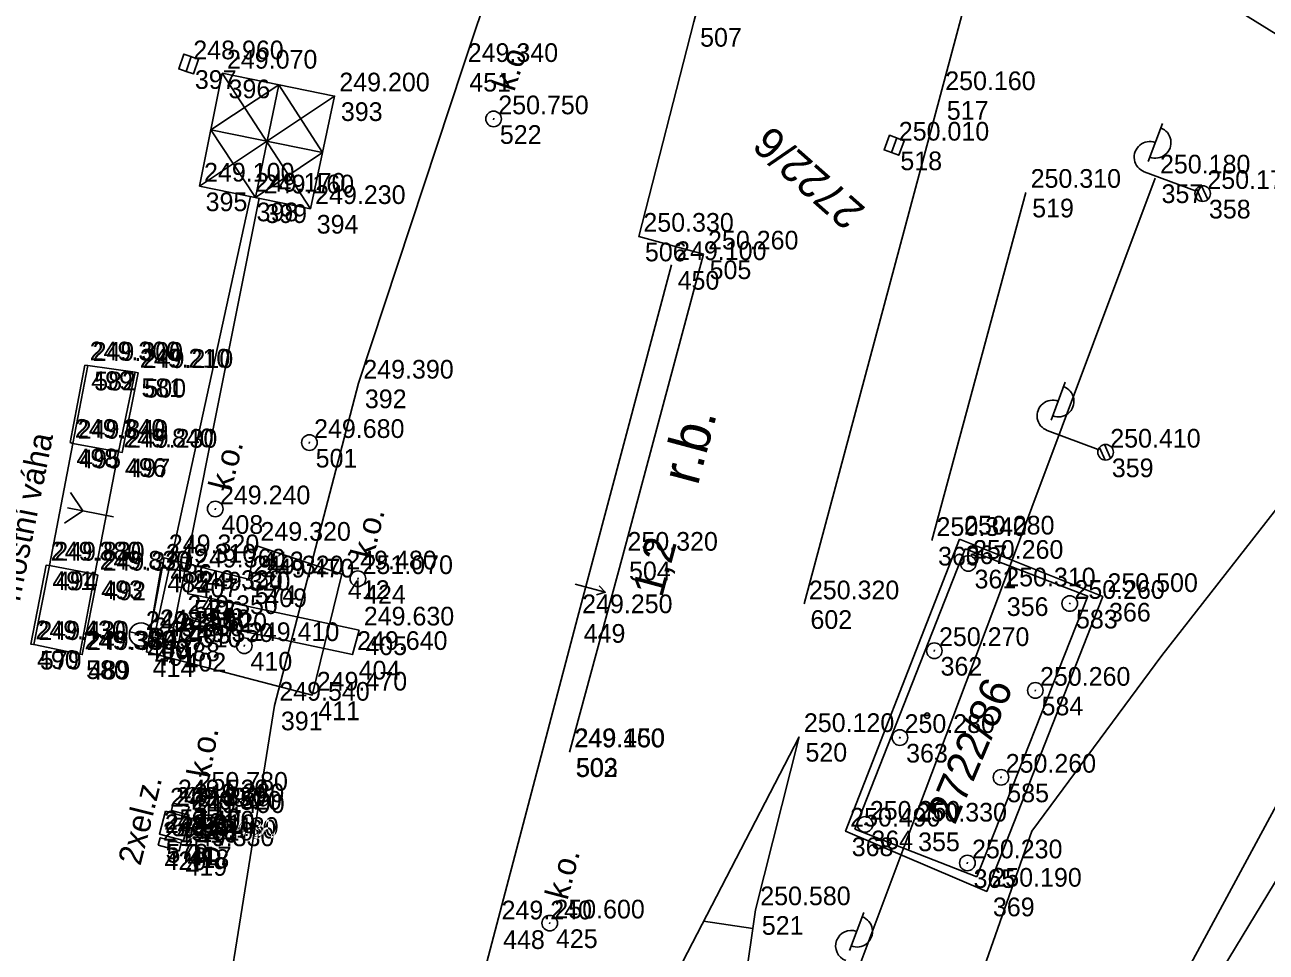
# Model space of a CAD drawing. Extents: x -496688 to -495455, y -1089309 to -1088026.
# Drawn here: x -495929.5 to -495849.8, y -1088465.4 to -1088405.9 of the extents above; entities that cross this region are included whole.
import ezdxf

# ---------------------------------------------------------------- set-up
doc = ezdxf.new("R2010")
doc.units = 0
for name, color, linetype in [('Vrstva 1', 7, 'Continuous'), ('Vrstva 12', 7, 'Continuous'), ('Vrstva 13', 7, 'Continuous'), ('Vrstva 16', 7, 'Continuous'), ('Vrstva 23', 7, 'Continuous'), ('Vrstva 25', 7, 'Continuous'), ('Vrstva 36', 7, 'Continuous'), ('Vrstva 43', 7, 'Continuous'), ('Vrstva 47', 7, 'Continuous'), ('Vrstva 48', 7, 'Continuous'), ('Vrstva 49', 7, 'Continuous'), ('Vrstva 50', 7, 'Continuous'), ('Vrstva 53', 7, 'Continuous'), ('Vrstva 55', 7, 'Continuous'), ('Vrstva 57', 7, 'Continuous'), ('Vrstva 59', 7, 'Continuous'), ('Vrstva 60', 7, 'Continuous'), ('Vrstva 61', 7, 'Continuous')]:
    doc.layers.add(name, color=color, linetype=linetype)

msp = doc.modelspace()

# ---------------------------------------------------------------- linework, layer by layer
at = {"layer": 'Vrstva 1'}
for points in [[(-495901.33, -1088408.59), (-495899.4, -1088402.81), (-495889.59, -1088373.46)], [(-495914.16, -1088547.62), (-495915.87, -1088534.73), (-495917.69, -1088511.79), (-495918.04, -1088490.55), (-495917.92, -1088485.26), (-495916.89, -1088471.27), (-495913.42, -1088449.6), (-495908.03, -1088428.92), (-495901.33, -1088408.59)], [(-495878.64, -1088473.63), (-495872.53, -1088457.36), (-495866.84, -1088442.26), (-495856.91, -1088415.75)], [(-495899.16, -1088463.64), (-495893.99, -1088443.98), (-495887.96, -1088421.31)], [(-495912.37, -1088546.78), (-495912.59, -1088534.5), (-495911.63, -1088519.31), (-495909.49, -1088504.68), (-495906.82, -1088492.71), (-495905.79, -1088488.85), (-495899.16, -1088463.64)]]:
    msp.add_lwpolyline(points, dxfattribs=at)
at = {"layer": 'Vrstva 12'}
msp.add_line((-495894.133, -1088441.816), (-495892.203, -1088442.339), dxfattribs=at)
for points in [[(-495894.5, -1088452.6), (-495891.08, -1088439.97), (-495885.91, -1088420.63), (-495890.06, -1088419.49), (-495886.52, -1088405.71), (-495885.08, -1088400.3), (-495876.85, -1088387.65)], [(-495925.4, -1088427.78), (-495926.36, -1088432.78), (-495927.86, -1088440.61), (-495924.95, -1088441.18), (-495923.43, -1088433.33), (-495922.37, -1088428.21)], [(-495925.59, -1088427.75), (-495925.4, -1088427.78), (-495922.37, -1088428.21), (-495922.18, -1088428.24), (-495923.2, -1088433.36), (-495923.43, -1088433.33), (-495926.36, -1088432.78), (-495926.54, -1088432.72), (-495925.59, -1088427.75)], [(-495924.95, -1088441.18), (-495924.76, -1088441.25), (-495925.77, -1088446.34), (-495925.92, -1088446.31), (-495928.88, -1088445.7), (-495929.07, -1088445.66), (-495928.09, -1088440.6), (-495928.09, -1088440.6), (-495927.86, -1088440.61), (-495928.88, -1088445.7)], [(-495908, -1088444.77), (-495908.43, -1088446.34), (-495919.317, -1088444.033), (-495919.61, -1088445.83), (-495921.51, -1088445.46), (-495920.7, -1088440.74), (-495918.829, -1088441.046), (-495919, -1088442.43), (-495918.51, -1088442.53), (-495908, -1088444.77)], [(-495925.92, -1088446.31), (-495924.95, -1088441.18)], [(-495892.764, -1088442.498), (-495892.203, -1088442.339), (-495892.607, -1088441.919)], [(-495920.43, -1088456.4), (-495918.88, -1088456.81), (-495919.27, -1088458.28), (-495920.82, -1088457.87), (-495920.43, -1088456.4)]]:
    msp.add_lwpolyline(points, dxfattribs=at)
at = {"layer": 'Vrstva 13'}
msp.add_lwpolyline([(-495865.21, -1088416.67), (-495871.25, -1088439.02)], dxfattribs=at)
at = {"layer": 'Vrstva 16'}
for points in [[(-495863.67, -1088384.17), (-495870.69, -1088410.4), (-495879.44, -1088443.09)], [(-495921.08, -1088444.95), (-495914.98, -1088416.92)], [(-495914.42, -1088417.03), (-495920.01, -1088445.16)]]:
    msp.add_lwpolyline(points, dxfattribs=at)
at = {"layer": 'Vrstva 23'}
for p, q in [((-495838.95, -1088412.85), (-495854.72, -1088403.04)), ((-495876.19, -1088457.55), (-495869.12, -1088439.55)), ((-495869.12, -1088439.55), (-495861.24, -1088442.59)), ((-495861.24, -1088442.59), (-495868.37, -1088460.6)), ((-495868.37, -1088460.6), (-495876.19, -1088457.55))]:
    msp.add_line(p, q, dxfattribs=at)
for points in [[(-495918.25, -1088416.27), (-495911.12, -1088417.71), (-495909.57, -1088410.48), (-495916.78, -1088409.02), (-495918.25, -1088416.27)], [(-495916.78, -1088409.02), (-495911.12, -1088417.71)], [(-495913.147, -1088409.755), (-495917.515, -1088412.645)], [(-495914.65, -1088417), (-495913.147, -1088409.755)], [(-495910.345, -1088414.095), (-495913.147, -1088409.755)], [(-495918.25, -1088416.27), (-495909.57, -1088410.48)], [(-495914.65, -1088417), (-495917.515, -1088412.645)], [(-495910.345, -1088414.095), (-495917.515, -1088412.645)], [(-495914.65, -1088417), (-495910.345, -1088414.095)], [(-495914.63, -1088439.33), (-495909.12, -1088441.17), (-495911.02, -1088448.95), (-495921.65, -1088446.17), (-495921.51, -1088445.46), (-495920.51, -1088440.13), (-495915.1, -1088441.49), (-495914.63, -1088439.33)], [(-495869.48, -1088438.93), (-495860.28, -1088442.62), (-495867.73, -1088461.54), (-495876.79, -1088457.68), (-495869.48, -1088438.93)]]:
    msp.add_lwpolyline(points, dxfattribs=at)
at = {"layer": 'Vrstva 25'}
for p, q in [((-495899.386, -1088411.997), (-495899.354, -1088411.903)), ((-495857.37, -1088414.681), (-495856.458, -1088412.247)), ((-495854.338, -1088416.565), (-495857.616, -1088415.337)), ((-495853.545, -1088417.117), (-495853.941, -1088416.246)), ((-495853.901, -1088417.239), (-495854.265, -1088416.438)), ((-495863.6, -1088431.291), (-495862.688, -1088428.857)), ((-495860.568, -1088433.175), (-495863.846, -1088431.947)), ((-495860.131, -1088433.849), (-495860.495, -1088433.048)), ((-495859.775, -1088433.727), (-495860.171, -1088432.856)), ((-495917.242, -1088437.038), (-495917.218, -1088436.942)), ((-495908.092, -1088441.519), (-495908.068, -1088441.421)), ((-495918.679, -1088455.429), (-495918.661, -1088455.331)), ((-495876.529, -1088465.328), (-495875.614, -1088462.894)), ((-495895.783, -1088463.628), (-495895.757, -1088463.532))]:
    msp.add_line(p, q, dxfattribs=at)
for centre in [(-495899.37, -1088411.95), (-495853.87, -1088416.74), (-495853.87, -1088416.74), (-495860.1, -1088433.35), (-495860.1, -1088433.35), (-495917.23, -1088436.99), (-495908.08, -1088441.47), (-495918.67, -1088455.38), (-495895.77, -1088463.58)]:
    msp.add_circle(centre, 0.5, dxfattribs=at)
for centre, start, end in [((-495856.903, -1088413.468), 248.7627, 70.16785), ((-495857.265, -1088414.4), 69.46527, 249.46527), ((-495863.133, -1088430.078), 248.7627, 70.16785), ((-495863.495, -1088431.01), 69.46527, 249.46527), ((-495876.06, -1088464.116), 248.71443, 70.11958), ((-495876.423, -1088465.048), 69.41701, 249.41701)]:
    msp.add_arc(centre, 1, start, end, dxfattribs=at)
at = {"layer": 'Vrstva 36'}
for points in [[(-495919.93, -1088455.87), (-495918.91, -1088456.12), (-495919.07, -1088456.6), (-495920.05, -1088456.35), (-495919.93, -1088455.87)], [(-495920.89, -1088458.58), (-495919.54, -1088458.94), (-495919.41, -1088458.44), (-495920.76, -1088458.1), (-495920.89, -1088458.58)]]:
    msp.add_lwpolyline(points, dxfattribs=at)
at = {"layer": 'Vrstva 43'}
for points in [[(-495919.096, -1088408.895), (-495919.571, -1088408.738), (-495919.258, -1088407.789), (-495918.309, -1088408.102), (-495918.622, -1088409.051), (-495919.096, -1088408.895), (-495918.784, -1088407.945)], [(-495873.845, -1088414.108), (-495874.314, -1088413.933), (-495873.963, -1088412.996), (-495873.026, -1088413.347), (-495873.377, -1088414.284), (-495873.845, -1088414.108), (-495873.495, -1088413.172)]]:
    msp.add_lwpolyline(points, dxfattribs=at)
at = {"layer": 'Vrstva 47'}
msp.add_line((-495922.722, -1088444.885), (-495920.283, -1088445.434), dxfattribs=at)
msp.add_circle((-495921.99, -1088445.05), 0.75, dxfattribs=at)
at = {"layer": 'Vrstva 48'}
msp.add_line((-495885.892, -1088463.463), (-495882.73, -1088463.916), dxfattribs=at)
at = {"layer": 'Vrstva 49'}
for points in [[(-495879.76, -1088451.61), (-495889.73, -1088470.88), (-495889.35, -1088487.89), (-495891.12, -1088501.63), (-495893.51, -1088521.85), (-495893.36, -1088538.46)], [(-495893.36, -1088538.46), (-495892.43, -1088521.42), (-495888.86, -1088501.6), (-495886.02, -1088486.89), (-495882.56, -1088462.73), (-495879.76, -1088451.61)]]:
    msp.add_lwpolyline(points, dxfattribs=at)
at = {"layer": 'Vrstva 50'}
for p, q in [((-495911.203, -1088432.778), (-495911.177, -1088432.682)), ((-495923.767, -1088437.501), (-495926.708, -1088436.911)), ((-495868.928, -1088440.537), (-495868.892, -1088440.443)), ((-495914.432, -1088441.739), (-495914.408, -1088441.641)), ((-495862.418, -1088443.107), (-495862.382, -1088443.013)), ((-495915.381, -1088445.819), (-495915.359, -1088445.721)), ((-495871.108, -1088446.137), (-495871.072, -1088446.043)), ((-495864.628, -1088448.687), (-495864.592, -1088448.593)), ((-495873.318, -1088451.717), (-495873.282, -1088451.623)), ((-495866.828, -1088454.267), (-495866.792, -1088454.173)), ((-495875.548, -1088457.287), (-495875.512, -1088457.193)), ((-495868.988, -1088459.767), (-495868.952, -1088459.673))]:
    msp.add_line(p, q, dxfattribs=at)
msp.add_lwpolyline([(-495926.511, -1088435.93), (-495925.728, -1088437.107), (-495926.905, -1088437.891)], dxfattribs=at)
for centre in [(-495911.19, -1088432.73), (-495868.91, -1088440.49), (-495914.42, -1088441.69), (-495862.4, -1088443.06), (-495915.37, -1088445.77), (-495871.09, -1088446.09), (-495864.61, -1088448.64), (-495873.3, -1088451.67), (-495866.81, -1088454.22), (-495875.53, -1088457.24), (-495868.97, -1088459.72)]:
    msp.add_circle(centre, 0.5, dxfattribs=at)
at = {"layer": 'Vrstva 53'}
for p, q in [((-495854.72, -1088403.04), (-495838.95, -1088412.85)), ((-495832.32, -1088415.46), (-495856.5, -1088446.39)), ((-495856.5, -1088446.39), (-495864.84, -1088457.68)), ((-495864.84, -1088457.68), (-495869.5, -1088471))]:
    msp.add_line(p, q, dxfattribs=at)
at = {"layer": 'Vrstva 55'}
for p, q in [((-495839.72, -1088438.53), (-495862.56, -1088480.87)), ((-495853.67, -1088468.28), (-495847.77, -1088458.53))]:
    msp.add_line(p, q, dxfattribs=at)
at = {"layer": 'Vrstva 59'}
msp.add_circle((-495871.555, -1088450.261), 0.175, dxfattribs=at)
at = {"layer": 'Vrstva 60'}
for p, q in [((-495918.94, -1088408.42), (-495918.94, -1088408.42)), ((-495916.78, -1088409.02), (-495916.78, -1088409.02)), ((-495901.33, -1088408.59), (-495901.33, -1088408.59)), ((-495909.57, -1088410.48), (-495909.57, -1088410.48)), ((-495870.69, -1088410.4), (-495870.69, -1088410.4)), ((-495899.37, -1088411.95), (-495899.37, -1088411.95)), ((-495873.67, -1088413.64), (-495873.67, -1088413.64)), ((-495918.25, -1088416.27), (-495918.25, -1088416.27)), ((-495856.91, -1088415.75), (-495856.91, -1088415.75)), ((-495914.98, -1088416.92), (-495914.98, -1088416.92)), ((-495914.42, -1088417.03), (-495914.42, -1088417.03)), ((-495865.21, -1088416.67), (-495865.21, -1088416.67)), ((-495853.87, -1088416.74), (-495853.87, -1088416.74)), ((-495911.12, -1088417.71), (-495911.12, -1088417.71)), ((-495890.06, -1088419.49), (-495890.06, -1088419.49)), ((-495885.91, -1088420.63), (-495885.91, -1088420.63)), ((-495887.96, -1088421.31), (-495887.96, -1088421.31)), ((-495925.59, -1088427.75), (-495925.59, -1088427.75)), ((-495925.4, -1088427.78), (-495925.4, -1088427.78)), ((-495922.37, -1088428.21), (-495922.37, -1088428.21)), ((-495922.18, -1088428.24), (-495922.18, -1088428.24)), ((-495908.03, -1088428.92), (-495908.03, -1088428.92)), ((-495926.54, -1088432.72), (-495926.54, -1088432.72)), ((-495926.36, -1088432.78), (-495926.36, -1088432.78)), ((-495911.19, -1088432.73), (-495911.19, -1088432.73)), ((-495923.43, -1088433.33), (-495923.43, -1088433.33)), ((-495923.2, -1088433.36), (-495923.2, -1088433.36)), ((-495860.1, -1088433.35), (-495860.1, -1088433.35)), ((-495917.23, -1088436.99), (-495917.23, -1088436.99)), ((-495914.63, -1088439.33), (-495914.63, -1088439.33)), ((-495871.25, -1088439.02), (-495871.25, -1088439.02)), ((-495869.48, -1088438.93), (-495869.48, -1088438.93)), ((-495920.51, -1088440.13), (-495920.51, -1088440.13)), ((-495891.08, -1088439.97), (-495891.08, -1088439.97)), ((-495928.09, -1088440.6), (-495928.09, -1088440.6)), ((-495927.86, -1088440.61), (-495927.86, -1088440.61)), ((-495920.7, -1088440.74), (-495920.7, -1088440.74)), ((-495918.829, -1088441.046), (-495918.829, -1088441.046)), ((-495868.91, -1088440.49), (-495868.91, -1088440.49)), ((-495924.95, -1088441.18), (-495924.95, -1088441.18)), ((-495924.76, -1088441.25), (-495924.76, -1088441.25)), ((-495915.1, -1088441.49), (-495915.1, -1088441.49)), ((-495914.42, -1088441.69), (-495914.42, -1088441.69)), ((-495909.12, -1088441.17), (-495909.12, -1088441.17)), ((-495908.08, -1088441.47), (-495908.08, -1088441.47)), ((-495919, -1088442.43), (-495919, -1088442.43)), ((-495918.51, -1088442.53), (-495918.51, -1088442.53)), ((-495866.84, -1088442.26), (-495866.84, -1088442.26)), ((-495860.28, -1088442.62), (-495860.28, -1088442.62)), ((-495879.44, -1088443.09), (-495879.44, -1088443.09)), ((-495862.4, -1088443.06), (-495862.4, -1088443.06)), ((-495919.317, -1088444.033), (-495919.317, -1088444.033)), ((-495893.99, -1088443.98), (-495893.99, -1088443.98)), ((-495921.08, -1088444.95), (-495921.08, -1088444.95)), ((-495908, -1088444.77), (-495908, -1088444.77)), ((-495929.07, -1088445.66), (-495929.07, -1088445.66)), ((-495928.88, -1088445.7), (-495928.88, -1088445.7)), ((-495921.99, -1088445.05), (-495921.99, -1088445.05)), ((-495921.51, -1088445.46), (-495921.51, -1088445.46)), ((-495920.01, -1088445.16), (-495920.01, -1088445.16)), ((-495919.61, -1088445.83), (-495919.61, -1088445.83)), ((-495915.37, -1088445.77), (-495915.37, -1088445.77)), ((-495925.92, -1088446.31), (-495925.92, -1088446.31)), ((-495925.77, -1088446.34), (-495925.77, -1088446.34)), ((-495921.65, -1088446.17), (-495921.65, -1088446.17)), ((-495908.43, -1088446.34), (-495908.43, -1088446.34)), ((-495871.09, -1088446.09), (-495871.09, -1088446.09)), ((-495911.02, -1088448.95), (-495911.02, -1088448.95)), ((-495864.61, -1088448.64), (-495864.61, -1088448.64)), ((-495913.42, -1088449.6), (-495913.42, -1088449.6)), ((-495879.76, -1088451.61), (-495879.76, -1088451.61)), ((-495873.3, -1088451.67), (-495873.3, -1088451.67)), ((-495894.5, -1088452.6), (-495894.5, -1088452.6)), ((-495894.47, -1088452.58), (-495894.47, -1088452.58)), ((-495866.81, -1088454.22), (-495866.81, -1088454.22)), ((-495918.67, -1088455.38), (-495918.67, -1088455.38)), ((-495919.93, -1088455.87), (-495919.93, -1088455.87)), ((-495918.91, -1088456.12), (-495918.91, -1088456.12)), ((-495920.43, -1088456.4), (-495920.43, -1088456.4)), ((-495920.05, -1088456.35), (-495920.05, -1088456.35)), ((-495919.07, -1088456.6), (-495919.07, -1088456.6)), ((-495918.88, -1088456.81), (-495918.88, -1088456.81)), ((-495876.79, -1088457.68), (-495876.79, -1088457.68)), ((-495875.53, -1088457.24), (-495875.53, -1088457.24)), ((-495872.53, -1088457.36), (-495872.53, -1088457.36)), ((-495920.89, -1088458.58), (-495920.89, -1088458.58)), ((-495920.82, -1088457.87), (-495920.82, -1088457.87)), ((-495920.76, -1088458.1), (-495920.76, -1088458.1)), ((-495919.41, -1088458.44), (-495919.41, -1088458.44)), ((-495919.27, -1088458.28), (-495919.27, -1088458.28)), ((-495919.54, -1088458.94), (-495919.54, -1088458.94)), ((-495868.97, -1088459.72), (-495868.97, -1088459.72)), ((-495867.73, -1088461.54), (-495867.73, -1088461.54)), ((-495882.56, -1088462.73), (-495882.56, -1088462.73)), ((-495899.16, -1088463.64), (-495899.16, -1088463.64)), ((-495895.77, -1088463.58), (-495895.77, -1088463.58))]:
    msp.add_line(p, q, dxfattribs=at)

# ---------------------------------------------------------------- texts
at = {"layer": 'Vrstva 12'}
for s, height, rotation, p in [('r.b.', 2.5, 75.03355, (-495886.274, -1088435.546)), ('1,2', 2, 74.84857, (-495888.567, -1088442.74))]:
    msp.add_text(s, height=height, rotation=rotation, dxfattribs=at).set_placement(p)
at = {"layer": 'Vrstva 25'}
for rotation, p in [(71.76248, (-495898.056, -1088410.249)), (75.54922, (-495916.226, -1088435.908)), (76.08282, (-495907.114, -1088440.272)), (79.63802, (-495917.589, -1088454.318)), (75.27542, (-495894.634, -1088462.159))]:
    msp.add_text('k.o.', height=1.5, rotation=rotation, dxfattribs=at).set_placement(p)
at = {"layer": 'Vrstva 36'}
for s, rotation, p in [('mostní váha', 78.64502, (-495929.778, -1088442.985)), ('2xel.z.', 75.96376, (-495922.036, -1088459.94)), ('o.v.', 75.14139, (-495917.09, -1088459.86))]:
    msp.add_text(s, height=1.5, rotation=rotation, dxfattribs=at).set_placement(p)
at = {"layer": 'Vrstva 57'}
for s, rotation, p in [('2722/6', 138.5264, (-495875.429, -1088417.712)), ('2722/86', 67.09532, (-495869.775, -1088457.336))]:
    msp.add_text(s, height=2, rotation=rotation, dxfattribs=at).set_placement(p)
at = {"layer": 'Vrstva 60'}
for s, p in [('507', (-495886.12, -1088407.31)), ('397', (-495918.54, -1088410.02)), ('451', (-495900.93, -1088410.19)), ('396', (-495916.38, -1088410.62)), ('393', (-495909.17, -1088412.08)), ('517', (-495870.29, -1088412)), ('522', (-495898.97, -1088413.55)), ('518', (-495873.27, -1088415.24)), ('357', (-495856.51, -1088417.35)), ('395', (-495917.85, -1088417.87)), ('519', (-495864.81, -1088418.27)), ('358', (-495853.47, -1088418.34)), ('398', (-495914.58, -1088418.52)), ('399', (-495914.02, -1088418.63)), ('394', (-495910.72, -1088419.31)), ('506', (-495889.66, -1088421.09)), ('505', (-495885.51, -1088422.23)), ('450', (-495887.56, -1088422.91)), ('499', (-495925.19, -1088429.35)), ('582', (-495925, -1088429.38)), ('581', (-495921.97, -1088429.81)), ('500', (-495921.78, -1088429.84)), ('392', (-495907.63, -1088430.52)), ('498', (-495926.14, -1088434.32)), ('495', (-495925.96, -1088434.38)), ('496', (-495923.03, -1088434.93)), ('497', (-495922.8, -1088434.96)), ('501', (-495910.79, -1088434.33)), ('359', (-495859.7, -1088434.95)), ('408', (-495916.83, -1088438.59)), ('360', (-495870.85, -1088440.62)), ('367', (-495869.08, -1088440.53)), ('413', (-495914.23, -1088440.93)), ('491', (-495927.69, -1088442.2)), ('494', (-495927.46, -1088442.21)), ('486', (-495920.11, -1088441.73)), ('504', (-495890.68, -1088441.57)), ('361', (-495868.51, -1088442.09)), ('493', (-495924.55, -1088442.78)), ('492', (-495924.36, -1088442.85)), ('485', (-495920.3, -1088442.34)), ('407', (-495918.429, -1088442.646)), ('412', (-495908.72, -1088442.77)), ('424', (-495907.68, -1088443.07)), ('574', (-495914.7, -1088443.09)), ('409', (-495914.02, -1088443.29)), ('356', (-495866.44, -1088443.86)), ('573', (-495918.6, -1088444.03)), ('406', (-495918.11, -1088444.13)), ('583', (-495862, -1088444.66)), ('366', (-495859.88, -1088444.22)), ('602', (-495879.04, -1088444.69)), ('403', (-495918.917, -1088445.633)), ('449', (-495893.59, -1088445.58)), ('400', (-495921.59, -1088446.65)), ('487', (-495920.68, -1088446.55)), ('488', (-495919.61, -1088446.76)), ('405', (-495907.6, -1088446.37)), ('490', (-495928.67, -1088447.26)), ('579', (-495928.48, -1088447.3)), ('414', (-495921.25, -1088447.77)), ('401', (-495921.11, -1088447.06)), ('402', (-495919.21, -1088447.43)), ('410', (-495914.97, -1088447.37)), ('362', (-495870.69, -1088447.69)), ('580', (-495925.52, -1088447.91)), ('489', (-495925.37, -1088447.94)), ('404', (-495908.03, -1088447.94)), ('584', (-495864.21, -1088450.24)), ('411', (-495910.62, -1088450.55)), ('391', (-495913.02, -1088451.2)), ('520', (-495879.36, -1088453.21)), ('363', (-495872.9, -1088453.27)), ('502', (-495894.1, -1088454.2)), ('503', (-495894.07, -1088454.18)), ('585', (-495866.41, -1088455.82)), ('415', (-495918.27, -1088456.98)), ('576', (-495920.03, -1088458)), ('423', (-495919.65, -1088457.95)), ('577', (-495919.53, -1088457.47)), ('422', (-495918.67, -1088458.2)), ('421', (-495918.51, -1088457.72)), ('416', (-495918.48, -1088458.41)), ('364', (-495875.13, -1088458.84)), ('355', (-495872.13, -1088458.96)), ('575', (-495920.42, -1088459.47)), ('578', (-495920.36, -1088459.7)), ('368', (-495876.39, -1088459.28)), ('420', (-495920.49, -1088460.18)), ('419', (-495919.14, -1088460.54)), ('418', (-495919.01, -1088460.04)), ('417', (-495918.87, -1088459.88)), ('365', (-495868.57, -1088461.32)), ('369', (-495867.33, -1088463.14)), ('521', (-495882.16, -1088464.33)), ('448', (-495898.76, -1088465.24)), ('425', (-495895.37, -1088465.18))]:
    msp.add_text(s, height=1.2, dxfattribs=at).set_placement(p)
at = {"layer": 'Vrstva 61'}
for s, p in [('248.960', (-495918.64, -1088408.12)), ('249.070', (-495916.48, -1088408.72)), ('249.340', (-495901.03, -1088408.29)), ('249.200', (-495909.27, -1088410.18)), ('250.160', (-495870.39, -1088410.1)), ('250.750', (-495899.07, -1088411.65)), ('250.010', (-495873.37, -1088413.34)), ('249.100', (-495917.95, -1088415.97)), ('250.180', (-495856.61, -1088415.45)), ('249.170', (-495914.68, -1088416.62)), ('249.160', (-495914.12, -1088416.73)), ('250.310', (-495864.91, -1088416.37)), ('250.170', (-495853.57, -1088416.44)), ('249.230', (-495910.82, -1088417.41)), ('250.330', (-495889.76, -1088419.19)), ('250.260', (-495885.61, -1088420.33)), ('249.100', (-495887.66, -1088421.01)), ('249.300', (-495925.29, -1088427.45)), ('249.300', (-495925.1, -1088427.48)), ('249.210', (-495922.07, -1088427.91)), ('249.210', (-495921.88, -1088427.94)), ('249.390', (-495907.73, -1088428.62)), ('249.340', (-495926.24, -1088432.42)), ('249.840', (-495926.06, -1088432.48)), ('249.680', (-495910.89, -1088432.43)), ('249.840', (-495923.13, -1088433.03)), ('249.230', (-495922.9, -1088433.06)), ('250.410', (-495859.8, -1088433.05)), ('249.240', (-495916.93, -1088436.69)), ('249.320', (-495914.33, -1088439.03)), ('250.340', (-495870.95, -1088438.72)), ('250.280', (-495869.18, -1088438.63)), ('249.320', (-495920.21, -1088439.83)), ('250.320', (-495890.78, -1088439.67)), ('249.380', (-495927.79, -1088440.3)), ('249.830', (-495927.56, -1088440.31)), ('249.310', (-495920.4, -1088440.44)), ('250.260', (-495868.61, -1088440.19)), ('249.830', (-495924.65, -1088440.88)), ('249.320', (-495924.46, -1088440.95)), ('249.360', (-495918.529, -1088440.746)), ('249.320', (-495914.8, -1088441.19)), ('249.470', (-495914.12, -1088441.39)), ('249.480', (-495908.82, -1088440.87)), ('251.070', (-495907.78, -1088441.17)), ('249.320', (-495918.7, -1088442.13)), ('249.320', (-495918.21, -1088442.23)), ('250.310', (-495866.54, -1088441.96)), ('250.320', (-495879.14, -1088442.79)), ('250.260', (-495862.1, -1088442.76)), ('250.500', (-495859.98, -1088442.32)), ('249.350', (-495919.017, -1088443.733)), ('249.250', (-495893.69, -1088443.68)), ('248.510', (-495920.78, -1088444.65)), ('249.630', (-495907.7, -1088444.47)), ('249.430', (-495928.77, -1088445.36)), ('249.430', (-495928.58, -1088445.4)), ('249.250', (-495921.69, -1088444.75)), ('249.280', (-495921.21, -1088445.16)), ('248.520', (-495919.71, -1088444.86)), ('249.380', (-495925.62, -1088446.01)), ('249.380', (-495925.47, -1088446.04)), ('249.310', (-495921.35, -1088445.87)), ('249.350', (-495919.31, -1088445.53)), ('249.410', (-495915.07, -1088445.47)), ('249.640', (-495908.13, -1088446.04)), ('250.270', (-495870.79, -1088445.79)), ('250.260', (-495864.31, -1088448.34)), ('249.540', (-495913.12, -1088449.3)), ('249.470', (-495910.72, -1088448.65)), ('250.120', (-495879.46, -1088451.31)), ('250.280', (-495873, -1088451.37)), ('249.160', (-495894.2, -1088452.3)), ('249.450', (-495894.17, -1088452.28)), ('250.260', (-495866.51, -1088453.92)), ('249.520', (-495919.63, -1088455.57)), ('250.780', (-495918.37, -1088455.08)), ('249.490', (-495920.13, -1088456.1)), ('249.530', (-495919.75, -1088456.05)), ('249.520', (-495918.77, -1088456.3)), ('249.380', (-495918.61, -1088455.82)), ('249.490', (-495918.58, -1088456.51)), ('250.490', (-495876.49, -1088457.38)), ('250.260', (-495875.23, -1088456.94)), ('250.330', (-495872.23, -1088457.06)), ('249.490', (-495920.52, -1088457.57)), ('249.310', (-495920.46, -1088457.8)), ('249.480', (-495919.11, -1088458.14)), ('249.480', (-495918.97, -1088457.98)), ('249.310', (-495920.59, -1088458.28)), ('249.330', (-495919.24, -1088458.64)), ('250.230', (-495868.67, -1088459.42)), ('250.190', (-495867.43, -1088461.24)), ('250.580', (-495882.26, -1088462.43)), ('249.240', (-495898.86, -1088463.34)), ('250.600', (-495895.47, -1088463.28))]:
    msp.add_text(s, height=1.2, dxfattribs=at).set_placement(p)

doc.saveas('drawing.dxf')
